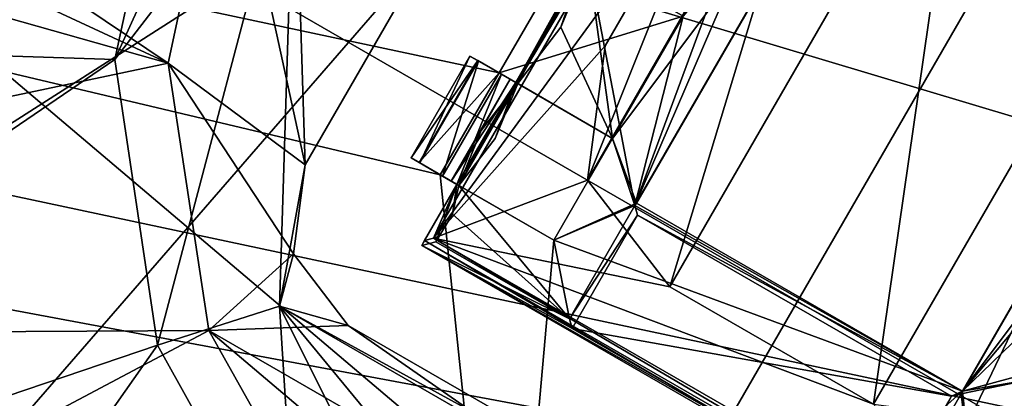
# Model space of a CAD drawing. Header units: millimetres. Extents: x -78 to 78, y -78 to 78.
# Tile 419 of 449: x 29.17 to 33.35, y 55.83 to 57.44. Entities that reach past the tile are written whole.
import ezdxf

# ---------------------------------------------------------------- set-up
doc = ezdxf.new("R2010")
doc.units = ezdxf.units.MM
doc.header["$LTSCALE"] = 41.718519
for name, color, linetype in [('10', 7, 'CONTINUOUS'), ('1096', 7, 'CONTINUOUS'), ('1169', 7, 'CONTINUOUS'), ('1210', 7, 'CONTINUOUS'), ('1213', 7, 'CONTINUOUS'), ('1280', 7, 'CONTINUOUS'), ('1284', 7, 'CONTINUOUS'), ('1297', 7, 'CONTINUOUS'), ('1317', 7, 'CONTINUOUS'), ('1745', 7, 'CONTINUOUS'), ('1769', 7, 'CONTINUOUS'), ('2676', 7, 'CONTINUOUS'), ('2677', 7, 'CONTINUOUS'), ('2689', 7, 'CONTINUOUS'), ('2690', 7, 'CONTINUOUS'), ('2692', 7, 'CONTINUOUS'), ('2695', 7, 'CONTINUOUS'), ('2698', 7, 'CONTINUOUS'), ('2699', 7, 'CONTINUOUS'), ('2701', 7, 'CONTINUOUS'), ('2702', 7, 'CONTINUOUS'), ('2704', 7, 'CONTINUOUS'), ('2707', 7, 'CONTINUOUS'), ('2708', 7, 'CONTINUOUS'), ('2710', 7, 'CONTINUOUS'), ('2715', 7, 'CONTINUOUS'), ('2716', 7, 'CONTINUOUS'), ('2717', 7, 'CONTINUOUS'), ('2720', 7, 'CONTINUOUS'), ('2723', 7, 'CONTINUOUS'), ('2724', 7, 'CONTINUOUS'), ('2726', 7, 'CONTINUOUS'), ('2728', 7, 'CONTINUOUS'), ('2736', 7, 'CONTINUOUS'), ('2737', 7, 'CONTINUOUS'), ('2738', 7, 'CONTINUOUS'), ('2746', 7, 'CONTINUOUS'), ('2759', 7, 'CONTINUOUS'), ('2760', 7, 'CONTINUOUS'), ('2771', 7, 'CONTINUOUS'), ('2781', 7, 'CONTINUOUS'), ('2785', 7, 'CONTINUOUS'), ('6', 7, 'CONTINUOUS')]:
    doc.layers.add(name, color=color, linetype=linetype)

msp = doc.modelspace()

# ---------------------------------------------------------------- linework, layer by layer
at = {"layer": '10', "linetype": 'CONTINUOUS'}
for points in [[(42.9717, 62.988, -2), (58.04, 49.4512, -2), (26.0369, 60.2711, -2), (42.9717, 62.988, -2)], [(25.319, 59.4449, -2), (26.0369, 60.2711, -2), (47.73, 52.73, -2), (25.319, 59.4449, -2)], [(26.0369, 60.2711, -2), (58.04, 49.4512, -2), (47.73, 52.73, -2), (26.0369, 60.2711, -2)], [(18.054, 59.0518, -2), (25.319, 59.4449, -2), (47.73, 52.73, -2), (18.054, 59.0518, -2)], [(24.5881, 57.0541, -2), (18.054, 59.0518, -2), (47.73, 52.73, -2), (24.5881, 57.0541, -2)], [(24.2957, 56.0978, -2), (24.5881, 57.0541, -2), (47.73, 52.73, -2), (24.2957, 56.0978, -2)], [(24.7212, 55.9677, -2), (24.2957, 56.0978, -2), (47.73, 52.73, -2), (24.7212, 55.9677, -2)], [(23.8526, 53.1265, -2), (24.7212, 55.9677, -2), (47.73, 52.73, -2), (23.8526, 53.1265, -2)]]:
    msp.add_3dface(points, dxfattribs=at)
at = {"layer": '1096', "color": 7, "linetype": 'CONTINUOUS'}
for points in [[(29.8322, 58.4698, 23.3613), (26.0233, 60.0475, 26.0387), (25.4525, 57.4048, 26.0387), (29.8322, 58.4698, 23.3613)], [(29.8322, 58.4698, 23.3613), (25.4525, 57.4048, 26.0387), (29.573, 57.2699, 23.3613), (29.8322, 58.4698, 23.3613)], [(25.4525, 57.4048, 26.0387), (25.8492, 54.7303, 26.0387), (29.573, 57.2699, 23.3613), (25.4525, 57.4048, 26.0387)], [(25.8492, 54.7303, 26.0387), (29.7531, 56.0555, 23.3613), (29.573, 57.2699, 23.3613), (25.8492, 54.7303, 26.0387)], [(25.8492, 54.7303, 26.0387), (27.1626, 52.367, 26.0387), (29.7531, 56.0555, 23.3613), (25.8492, 54.7303, 26.0387)], [(27.1626, 52.367, 26.0387), (30.3495, 54.9824, 23.3613), (29.7531, 56.0555, 23.3613), (27.1626, 52.367, 26.0387)]]:
    msp.add_3dface(points, dxfattribs=at)
at = {"layer": '1169', "color": 7, "linetype": 'CONTINUOUS'}
for points in [[(30.073, 58.3701, 23.2412), (29.8322, 58.4698, 23.3613), (29.573, 57.2699, 23.3613), (30.073, 58.3701, 23.2412)], [(30.3354, 58.2614, 23.2), (30.073, 58.3701, 23.2412), (29.573, 57.2699, 23.3613), (30.3354, 58.2614, 23.2)], [(29.7531, 56.0555, 23.3613), (30.3354, 58.2614, 23.2), (29.573, 57.2699, 23.3613), (29.7531, 56.0555, 23.3613)], [(30.2727, 56.2206, 23.2), (30.3354, 58.2614, 23.2), (29.7531, 56.0555, 23.3613), (30.2727, 56.2206, 23.2)], [(30.3495, 54.9824, 23.3613), (30.2727, 56.2206, 23.2), (29.7531, 56.0555, 23.3613), (30.3495, 54.9824, 23.3613)], [(31.5579, 54.6599, 23.2), (30.2727, 56.2206, 23.2), (31.2856, 54.1882, 23.3613), (31.5579, 54.6599, 23.2)], [(31.2856, 54.1882, 23.3613), (30.2727, 56.2206, 23.2), (30.3495, 54.9824, 23.3613), (31.2856, 54.1882, 23.3613)]]:
    msp.add_3dface(points, dxfattribs=at)
at = {"layer": '1210', "color": 7, "linetype": 'CONTINUOUS'}
for points in [[(30.3813, 56.822, 23.2), (31.9813, 59.5933, 23.2), (30.3354, 58.2614, 23.2), (30.3813, 56.822, 23.2)], [(30.2727, 56.2206, 23.2), (30.3813, 56.822, 23.2), (30.3354, 58.2614, 23.2), (30.2727, 56.2206, 23.2)], [(30.3314, 56.4426, 23.2), (30.3813, 56.822, 23.2), (30.2727, 56.2206, 23.2), (30.3314, 56.4426, 23.2)], [(30.5644, 56.139, 23.2), (30.3314, 56.4426, 23.2), (30.2727, 56.2206, 23.2), (30.5644, 56.139, 23.2)], [(33.3356, 54.539, 23.2), (30.5644, 56.139, 23.2), (30.2727, 56.2206, 23.2), (33.3356, 54.539, 23.2)], [(33.5521, 54.3273, 23.2), (33.3356, 54.539, 23.2), (30.2727, 56.2206, 23.2), (33.5521, 54.3273, 23.2)], [(31.5579, 54.6599, 23.2), (33.5521, 54.3273, 23.2), (30.2727, 56.2206, 23.2), (31.5579, 54.6599, 23.2)]]:
    msp.add_3dface(points, dxfattribs=at)
at = {"layer": '1213', "color": 7, "linetype": 'CONTINUOUS'}
for points in [[(24.6969, 59.6235, 23.6629), (25.041, 60.4544, 23.6504), (29.7997, 57.2533, 22.2), (24.6969, 59.6235, 23.6629)], [(29.7997, 57.2533, 22.2), (25.041, 60.4544, 23.6504), (30.0418, 58.383, 22.2), (29.7997, 57.2533, 22.2)], [(24.3536, 58.7949, 23.7), (24.6969, 59.6235, 23.6629), (29.7997, 57.2533, 22.2), (24.3536, 58.7949, 23.7)], [(24.266, 56.0856, 23.7), (24.3536, 58.7949, 23.7), (29.7997, 57.2533, 22.2), (24.266, 56.0856, 23.7)], [(29.9723, 56.1174, 22.2), (24.266, 56.0856, 23.7), (29.7997, 57.2533, 22.2), (29.9723, 56.1174, 22.2)], [(25.0055, 53.4803, 23.7), (24.266, 56.0856, 23.7), (29.9723, 56.1174, 22.2), (25.0055, 53.4803, 23.7)], [(30.5306, 55.12, 22.2), (25.0055, 53.4803, 23.7), (29.9723, 56.1174, 22.2), (30.5306, 55.12, 22.2)]]:
    msp.add_3dface(points, dxfattribs=at)
at = {"layer": '1280', "color": 7, "linetype": 'CONTINUOUS'}
for points in [[(33.3356, 54.539, 22.2), (30.5644, 56.139, 22.2), (33.3356, 54.539, 23.2), (33.3356, 54.539, 22.2)], [(33.3356, 54.539, 23.2), (30.5644, 56.139, 22.2), (30.5644, 56.139, 23.2), (33.3356, 54.539, 23.2)]]:
    msp.add_3dface(points, dxfattribs=at)
at = {"layer": '1284', "color": 7, "linetype": 'CONTINUOUS'}
for points in [[(30.3813, 56.822, 22.2), (30.0418, 58.383, 22.2), (31.9813, 59.5933, 22.2), (30.3813, 56.822, 22.2)], [(29.7997, 57.2533, 22.2), (30.0418, 58.383, 22.2), (30.3813, 56.822, 22.2), (29.7997, 57.2533, 22.2)], [(29.9723, 56.1174, 22.2), (29.7997, 57.2533, 22.2), (30.3314, 56.4426, 22.2), (29.9723, 56.1174, 22.2)], [(30.3314, 56.4426, 22.2), (29.7997, 57.2533, 22.2), (30.3813, 56.822, 22.2), (30.3314, 56.4426, 22.2)], [(30.5644, 56.139, 22.2), (29.9723, 56.1174, 22.2), (30.3314, 56.4426, 22.2), (30.5644, 56.139, 22.2)], [(33.6129, 54.0155, 22.2), (29.9723, 56.1174, 22.2), (30.5644, 56.139, 22.2), (33.6129, 54.0155, 22.2)], [(33.3356, 54.539, 22.2), (33.6129, 54.0155, 22.2), (30.5644, 56.139, 22.2), (33.3356, 54.539, 22.2)], [(33.6129, 54.0155, 22.2), (32.47, 54.0002, 22.2), (29.9723, 56.1174, 22.2), (33.6129, 54.0155, 22.2)], [(32.47, 54.0002, 22.2), (30.5306, 55.12, 22.2), (29.9723, 56.1174, 22.2), (32.47, 54.0002, 22.2)]]:
    msp.add_3dface(points, dxfattribs=at)
at = {"layer": '1297', "color": 7, "linetype": 'CONTINUOUS'}
for points in [[(30.3314, 56.4426, 22.2), (30.3813, 56.822, 22.2), (30.3314, 56.4426, 23.2), (30.3314, 56.4426, 22.2)], [(30.3314, 56.4426, 23.2), (30.3813, 56.822, 22.2), (30.3813, 56.822, 23.2), (30.3314, 56.4426, 23.2)], [(30.5644, 56.139, 22.2), (30.3314, 56.4426, 22.2), (30.5644, 56.139, 23.2), (30.5644, 56.139, 22.2)], [(30.5644, 56.139, 23.2), (30.3314, 56.4426, 22.2), (30.3314, 56.4426, 23.2), (30.5644, 56.139, 23.2)]]:
    msp.add_3dface(points, dxfattribs=at)
at = {"layer": '1317', "color": 7, "linetype": 'CONTINUOUS'}
for points in [[(30.3813, 56.822, 22.2), (31.9813, 59.5933, 22.2), (30.3813, 56.822, 23.2), (30.3813, 56.822, 22.2)], [(30.3813, 56.822, 23.2), (31.9813, 59.5933, 22.2), (31.9813, 59.5933, 23.2), (30.3813, 56.822, 23.2)]]:
    msp.add_3dface(points, dxfattribs=at)
at = {"layer": '1745', "linetype": 'CONTINUOUS'}
for points in [[(38.1672, 66.1075, 28.7), (15.8595, 74.6681, 28.7), (24.936, 50.8549, 28.7), (38.1672, 66.1075, 28.7)], [(25.8862, 44.8362, 28.7), (38.1672, 66.1075, 28.7), (24.936, 50.8549, 28.7), (25.8862, 44.8362, 28.7)], [(27.8378, 44.5353, 28.7), (38.1672, 66.1075, 28.7), (25.8862, 44.8362, 28.7), (27.8378, 44.5353, 28.7)], [(29.4813, 45.6296, 28.7), (38.1672, 66.1075, 28.7), (27.8378, 44.5353, 28.7), (29.4813, 45.6296, 28.7)], [(31.5738, 47.0227, 28.7), (38.1672, 66.1075, 28.7), (29.4813, 45.6296, 28.7), (31.5738, 47.0227, 28.7)], [(34.058, 46.6396, 28.7), (38.1672, 66.1075, 28.7), (31.5738, 47.0227, 28.7), (34.058, 46.6396, 28.7)]]:
    msp.add_3dface(points, dxfattribs=at)
at = {"layer": '1769', "linetype": 'CONTINUOUS'}
for points in [[(25.5201, 60.256, 26.2), (28.5654, 67.6081, 26.2), (39.4232, 52.229, 26.2), (25.5201, 60.256, 26.2)], [(28.5654, 67.6081, 26.2), (44.2676, 58.5425, 26.2), (39.4232, 52.229, 26.2), (28.5654, 67.6081, 26.2)], [(25.5201, 60.256, 26.2), (37.2762, 50.2838, 26.2), (24.9089, 57.424, 26.2), (25.5201, 60.256, 26.2)], [(25.5201, 60.256, 26.2), (39.4232, 52.229, 26.2), (37.2762, 50.2838, 26.2), (25.5201, 60.256, 26.2)], [(37.2762, 50.2838, 26.2), (34.5772, 49.2171, 26.2), (24.9089, 57.424, 26.2), (37.2762, 50.2838, 26.2)], [(34.5772, 49.2171, 26.2), (25.3347, 54.5532, 26.2), (24.9089, 57.424, 26.2), (34.5772, 49.2171, 26.2)]]:
    msp.add_3dface(points, dxfattribs=at)
at = {"layer": '2676', "linetype": 'CONTINUOUS'}
for points in [[(32.2393, 58.7841, 23.47), (31.026, 56.7384, 22.6698), (30.9266, 56.5105, 23.47), (32.2393, 58.7841, 23.47)], [(31.276, 57.1715, 22.6698), (31.026, 56.7384, 22.6698), (32.2393, 58.7841, 23.47), (31.276, 57.1715, 22.6698)], [(31.576, 57.6911, 22.6698), (31.276, 57.1715, 22.6698), (32.2393, 58.7841, 23.47), (31.576, 57.6911, 22.6698)], [(30.9266, 56.5105, 23.47), (31.026, 56.7384, 22.6698), (30.8885, 56.5003, 22.67), (30.9266, 56.5105, 23.47)]]:
    msp.add_3dface(points, dxfattribs=at)
at = {"layer": '2677', "linetype": 'CONTINUOUS'}
for points in [[(32.2393, 58.7841, 23.47), (30.9266, 56.5105, 23.47), (32.155, 58.1939, 23.47), (32.2393, 58.7841, 23.47)], [(32.155, 58.1939, 23.47), (30.9266, 56.5105, 23.47), (31.655, 57.3279, 23.47), (32.155, 58.1939, 23.47)], [(31.655, 57.3279, 23.47), (30.9266, 56.5105, 23.47), (31.5806, 56.757, 23.47), (31.655, 57.3279, 23.47)], [(31.5806, 56.757, 23.47), (30.9266, 56.5105, 23.47), (31.9295, 56.3034, 23.47), (31.5806, 56.757, 23.47)], [(30.9266, 56.5105, 23.47), (33.4763, 55.0384, 23.47), (32.7955, 55.8034, 23.47), (30.9266, 56.5105, 23.47)], [(31.9295, 56.3034, 23.47), (30.9266, 56.5105, 23.47), (32.7955, 55.8034, 23.47), (31.9295, 56.3034, 23.47)]]:
    msp.add_3dface(points, dxfattribs=at)
at = {"layer": '2689', "linetype": 'CONTINUOUS'}
for points in [[(32.155, 58.1939, 23.47), (31.5806, 56.757, 23.47), (32.6085, 58.5429, 23.47), (32.155, 58.1939, 23.47)], [(31.5806, 56.757, 23.47), (31.9295, 56.3034, 23.47), (32.6085, 58.5429, 23.47), (31.5806, 56.757, 23.47)], [(31.9295, 56.3034, 23.47), (33.1795, 58.4685, 23.47), (32.6085, 58.5429, 23.47), (31.9295, 56.3034, 23.47)], [(31.9295, 56.3034, 23.47), (32.7955, 55.8034, 23.47), (33.1795, 58.4685, 23.47), (31.9295, 56.3034, 23.47)], [(32.7955, 55.8034, 23.47), (34.0455, 57.9685, 23.47), (33.1795, 58.4685, 23.47), (32.7955, 55.8034, 23.47)], [(32.155, 58.1939, 23.47), (31.655, 57.3279, 23.47), (31.5806, 56.757, 23.47), (32.155, 58.1939, 23.47)], [(32.7955, 55.8034, 23.47), (33.3665, 55.729, 23.47), (34.0455, 57.9685, 23.47), (32.7955, 55.8034, 23.47)]]:
    msp.add_3dface(points, dxfattribs=at)
at = {"layer": '2690', "linetype": 'CONTINUOUS'}
for points in [[(30.9266, 56.5105, 23.47), (30.8885, 56.5003, 22.67), (33.4866, 55.0002, 22.6691), (30.9266, 56.5105, 23.47)], [(30.9266, 56.5105, 23.47), (33.4866, 55.0002, 22.6691), (33.4763, 55.0384, 23.47), (30.9266, 56.5105, 23.47)]]:
    msp.add_3dface(points, dxfattribs=at)
at = {"layer": '2692', "linetype": 'CONTINUOUS'}
for points in [[(31.276, 57.1715, 22.4493), (31.576, 57.6911, 22.6698), (31.5674, 57.696, 22.4513), (31.276, 57.1715, 22.4493)], [(31.576, 57.6911, 22.6698), (31.276, 57.1715, 22.4493), (31.276, 57.1715, 22.6698), (31.576, 57.6911, 22.6698)]]:
    msp.add_3dface(points, dxfattribs=at)
at = {"layer": '2695', "linetype": 'CONTINUOUS'}
for points in [[(33.1678, 55.8483, 21.845), (34.2178, 57.6669, 21.845), (33.4627, 55.909, 21.845), (33.1678, 55.8483, 21.845)], [(33.1678, 55.8483, 21.845), (33.4627, 55.909, 21.845), (33.2127, 55.4759, 21.845), (33.1678, 55.8483, 21.845)], [(33.1678, 55.8483, 21.845), (33.2127, 55.4759, 21.845), (32.8897, 55.3665, 21.845), (33.1678, 55.8483, 21.845)]]:
    msp.add_3dface(points, dxfattribs=at)
at = {"layer": '2698', "linetype": 'CONTINUOUS'}
for points in [[(30.8885, 56.5003, 22.67), (31.026, 56.7384, 22.6698), (30.876, 56.4786, 22.47), (30.8885, 56.5003, 22.67)], [(31.026, 56.7384, 22.6698), (31.026, 56.7384, 22.4493), (30.876, 56.4786, 22.47), (31.026, 56.7384, 22.6698)]]:
    msp.add_3dface(points, dxfattribs=at)
at = {"layer": '2699', "linetype": 'CONTINUOUS'}
for points in [[(31.2148, 57.2068, 22.652), (30.9648, 56.7738, 22.652), (31.026, 56.7384, 22.6698), (31.2148, 57.2068, 22.652)], [(31.276, 57.1715, 22.6698), (31.2148, 57.2068, 22.652), (31.026, 56.7384, 22.6698), (31.276, 57.1715, 22.6698)]]:
    msp.add_3dface(points, dxfattribs=at)
at = {"layer": '2701', "linetype": 'CONTINUOUS'}
for points in [[(32.8322, 58.4669, 21.845), (31.7822, 56.6483, 21.845), (32.5373, 58.4062, 21.845), (32.8322, 58.4669, 21.845)], [(31.7822, 56.6483, 21.845), (32.2373, 57.8866, 21.845), (32.5373, 58.4062, 21.845), (31.7822, 56.6483, 21.845)], [(32.2373, 57.8866, 21.845), (31.7822, 56.6483, 21.845), (31.9873, 57.4536, 21.845), (32.2373, 57.8866, 21.845)], [(31.5838, 57.6865, 21.8612), (31.6873, 56.934, 21.845), (31.4676, 57.4073, 21.845), (31.5838, 57.6865, 21.8612)], [(31.7822, 56.6483, 21.845), (31.6873, 56.934, 21.845), (31.5838, 57.6865, 21.8612), (31.7822, 56.6483, 21.845)], [(31.9873, 57.4536, 21.845), (31.7822, 56.6483, 21.845), (31.5838, 57.6865, 21.8612), (31.9873, 57.4536, 21.845)], [(31.4676, 57.4073, 21.845), (31.6873, 56.934, 21.845), (31.284, 57.1668, 21.845), (31.4676, 57.4073, 21.845)], [(31.6873, 56.934, 21.845), (31.7822, 56.6483, 21.845), (31.4373, 56.5009, 21.845), (31.6873, 56.934, 21.845)], [(31.0063, 56.6125, 21.845), (31.0338, 56.7339, 21.845), (31.504, 56.1665, 21.845), (31.0063, 56.6125, 21.845)], [(31.0338, 56.7339, 21.845), (31.4373, 56.5009, 21.845), (31.504, 56.1665, 21.845), (31.0338, 56.7339, 21.845)], [(31.4373, 56.5009, 21.845), (31.7822, 56.6483, 21.845), (31.504, 56.1665, 21.845), (31.4373, 56.5009, 21.845)], [(30.9357, 56.4946, 21.845), (31.0063, 56.6125, 21.845), (31.504, 56.1665, 21.845), (30.9357, 56.4946, 21.845)]]:
    msp.add_3dface(points, dxfattribs=at)
at = {"layer": '2702', "linetype": 'CONTINUOUS'}
for points in [[(31.284, 57.1668, 21.845), (31.276, 57.1715, 22.4493), (31.5674, 57.696, 22.4513), (31.284, 57.1668, 21.845)], [(31.4676, 57.4073, 21.845), (31.284, 57.1668, 21.845), (31.5674, 57.696, 22.4513), (31.4676, 57.4073, 21.845)], [(31.5838, 57.6865, 21.8612), (31.4676, 57.4073, 21.845), (31.5674, 57.696, 22.4513), (31.5838, 57.6865, 21.8612)], [(31.276, 57.1715, 22.4493), (31.0338, 56.7339, 21.845), (31.026, 56.7384, 22.4493), (31.276, 57.1715, 22.4493)], [(31.0338, 56.7339, 21.845), (31.276, 57.1715, 22.4493), (31.1884, 56.933, 21.8495), (31.0338, 56.7339, 21.845)], [(31.276, 57.1715, 22.4493), (31.284, 57.1668, 21.845), (31.1884, 56.933, 21.8495), (31.276, 57.1715, 22.4493)], [(31.026, 56.7384, 22.4493), (30.9357, 56.4946, 21.845), (30.876, 56.4786, 22.47), (31.026, 56.7384, 22.4493)], [(31.0063, 56.6125, 21.845), (30.9357, 56.4946, 21.845), (31.026, 56.7384, 22.4493), (31.0063, 56.6125, 21.845)], [(31.0338, 56.7339, 21.845), (31.0063, 56.6125, 21.845), (31.026, 56.7384, 22.4493), (31.0338, 56.7339, 21.845)]]:
    msp.add_3dface(points, dxfattribs=at)
at = {"layer": '2704', "linetype": 'CONTINUOUS'}
for points in [[(41.1445, 56.6312, 21.67), (21.6494, 66.5675, 21.67), (35.045, 57.5358, 21.67), (41.1445, 56.6312, 21.67)], [(31.2051, 57.2124, 21.67), (31.5051, 57.732, 21.67), (10.8402, 61.5523, 21.67), (31.2051, 57.2124, 21.67)], [(30.9551, 56.7794, 21.67), (31.2051, 57.2124, 21.67), (10.8402, 61.5523, 21.67), (30.9551, 56.7794, 21.67)], [(31.2276, 54.1388, 21.67), (30.9551, 56.7794, 21.67), (10.8402, 61.5523, 21.67), (31.2276, 54.1388, 21.67)], [(31.7883, 56.6588, 21.67), (32.8261, 58.4563, 21.67), (31.6873, 56.934, 21.67), (31.7883, 56.6588, 21.67)], [(31.6873, 56.934, 21.67), (32.8261, 58.4563, 21.67), (31.9873, 57.4536, 21.67), (31.6873, 56.934, 21.67)], [(31.5051, 57.732, 21.67), (31.2051, 57.2124, 21.67), (31.9873, 57.4536, 21.67), (31.5051, 57.732, 21.67)], [(34.2117, 57.6563, 21.67), (33.174, 55.8588, 21.67), (34.3127, 57.3812, 21.67), (34.2117, 57.6563, 21.67)], [(31.2051, 57.2124, 21.67), (31.6873, 56.934, 21.67), (31.9873, 57.4536, 21.67), (31.2051, 57.2124, 21.67)], [(33.174, 55.8588, 21.67), (34.0127, 56.8616, 21.67), (34.3127, 57.3812, 21.67), (33.174, 55.8588, 21.67)], [(31.4373, 56.5009, 21.67), (31.7883, 56.6588, 21.67), (31.6873, 56.934, 21.67), (31.4373, 56.5009, 21.67)], [(33.174, 55.8588, 21.67), (33.7627, 56.4286, 21.67), (34.0127, 56.8616, 21.67), (33.174, 55.8588, 21.67)], [(31.4373, 56.5009, 21.67), (30.9551, 56.7794, 21.67), (31.2276, 54.1388, 21.67), (31.4373, 56.5009, 21.67)], [(33.174, 55.8588, 21.67), (31.7883, 56.6588, 21.67), (31.4373, 56.5009, 21.67), (33.174, 55.8588, 21.67)], [(46.5051, 48.7421, 21.67), (41.1445, 56.6312, 21.67), (31.2276, 54.1388, 21.67), (46.5051, 48.7421, 21.67)], [(41.1445, 56.6312, 21.67), (33.695, 55.1975, 21.67), (31.2276, 54.1388, 21.67), (41.1445, 56.6312, 21.67)], [(33.174, 55.8588, 21.67), (31.4373, 56.5009, 21.67), (31.2276, 54.1388, 21.67), (33.174, 55.8588, 21.67)], [(33.7627, 56.4286, 21.67), (33.174, 55.8588, 21.67), (34.245, 56.1501, 21.67), (33.7627, 56.4286, 21.67)], [(33.174, 55.8588, 21.67), (33.4627, 55.909, 21.67), (34.245, 56.1501, 21.67), (33.174, 55.8588, 21.67)], [(33.4627, 55.909, 21.67), (33.174, 55.8588, 21.67), (33.2127, 55.4759, 21.67), (33.4627, 55.909, 21.67)], [(33.2127, 55.4759, 21.67), (33.174, 55.8588, 21.67), (31.2276, 54.1388, 21.67), (33.2127, 55.4759, 21.67)]]:
    msp.add_3dface(points, dxfattribs=at)
at = {"layer": '2707', "linetype": 'CONTINUOUS'}
for points in [[(31.0811, 57.284, 22.421), (30.8311, 56.8509, 22.421), (30.8677, 56.8298, 22.5598), (31.0811, 57.284, 22.421)], [(31.1177, 57.2629, 22.5598), (31.0811, 57.284, 22.421), (30.8677, 56.8298, 22.5598), (31.1177, 57.2629, 22.5598)], [(30.9648, 56.7738, 22.652), (31.1177, 57.2629, 22.5598), (30.8677, 56.8298, 22.5598), (30.9648, 56.7738, 22.652)], [(31.2148, 57.2068, 22.652), (31.1177, 57.2629, 22.5598), (30.9648, 56.7738, 22.652), (31.2148, 57.2068, 22.652)]]:
    msp.add_3dface(points, dxfattribs=at)
at = {"layer": '2708', "linetype": 'CONTINUOUS'}
for points in [[(31.2517, 57.1855, 22.1557), (31.284, 57.1668, 21.845), (31.0811, 57.284, 21.896), (31.2517, 57.1855, 22.1557)], [(31.0811, 57.284, 21.896), (31.284, 57.1668, 21.845), (31.1148, 57.2645, 21.7623), (31.0811, 57.284, 21.896)], [(31.276, 57.1715, 22.4493), (31.2517, 57.1855, 22.1557), (31.0811, 57.284, 22.421), (31.276, 57.1715, 22.4493)], [(31.0811, 57.284, 22.421), (31.2517, 57.1855, 22.1557), (31.0811, 57.284, 21.896), (31.0811, 57.284, 22.421)], [(31.1177, 57.2629, 22.5598), (31.276, 57.1715, 22.4493), (31.0811, 57.284, 22.421), (31.1177, 57.2629, 22.5598)], [(31.6873, 56.934, 21.67), (31.2051, 57.2124, 21.67), (31.1148, 57.2645, 21.7623), (31.6873, 56.934, 21.67)], [(31.6873, 56.934, 21.845), (31.6873, 56.934, 21.67), (31.1148, 57.2645, 21.7623), (31.6873, 56.934, 21.845)], [(31.284, 57.1668, 21.845), (31.6873, 56.934, 21.845), (31.1148, 57.2645, 21.7623), (31.284, 57.1668, 21.845)], [(31.2148, 57.2068, 22.652), (31.276, 57.1715, 22.4493), (31.1177, 57.2629, 22.5598), (31.2148, 57.2068, 22.652)], [(31.276, 57.1715, 22.6698), (31.276, 57.1715, 22.4493), (31.2148, 57.2068, 22.652), (31.276, 57.1715, 22.6698)]]:
    msp.add_3dface(points, dxfattribs=at)
at = {"layer": '2710', "linetype": 'CONTINUOUS'}
for points in [[(31.4373, 56.5009, 21.67), (31.6873, 56.934, 21.67), (31.4373, 56.5009, 21.845), (31.4373, 56.5009, 21.67)], [(31.6873, 56.934, 21.67), (31.6873, 56.934, 21.845), (31.4373, 56.5009, 21.845), (31.6873, 56.934, 21.67)]]:
    msp.add_3dface(points, dxfattribs=at)
at = {"layer": '2715', "linetype": 'CONTINUOUS'}
for points in [[(31.0338, 56.7339, 21.845), (30.8311, 56.8509, 21.896), (30.8648, 56.8315, 21.7623), (31.0338, 56.7339, 21.845)], [(30.8311, 56.8509, 21.896), (31.0338, 56.7339, 21.845), (31.0017, 56.7525, 22.1542), (30.8311, 56.8509, 21.896)], [(30.8311, 56.8509, 22.421), (30.8311, 56.8509, 21.896), (31.0017, 56.7525, 22.1542), (30.8311, 56.8509, 22.421)], [(30.8677, 56.8298, 22.5598), (30.8311, 56.8509, 22.421), (31.026, 56.7384, 22.4493), (30.8677, 56.8298, 22.5598)], [(31.026, 56.7384, 22.4493), (30.8311, 56.8509, 22.421), (31.0017, 56.7525, 22.1542), (31.026, 56.7384, 22.4493)], [(30.9551, 56.7794, 21.67), (31.4373, 56.5009, 21.845), (30.8648, 56.8315, 21.7623), (30.9551, 56.7794, 21.67)], [(31.4373, 56.5009, 21.845), (31.0338, 56.7339, 21.845), (30.8648, 56.8315, 21.7623), (31.4373, 56.5009, 21.845)], [(30.9648, 56.7738, 22.652), (30.8677, 56.8298, 22.5598), (31.026, 56.7384, 22.6698), (30.9648, 56.7738, 22.652)], [(31.026, 56.7384, 22.6698), (30.8677, 56.8298, 22.5598), (31.026, 56.7384, 22.4493), (31.026, 56.7384, 22.6698)], [(30.9551, 56.7794, 21.67), (31.4373, 56.5009, 21.67), (31.4373, 56.5009, 21.845), (30.9551, 56.7794, 21.67)]]:
    msp.add_3dface(points, dxfattribs=at)
at = {"layer": '2716', "linetype": 'CONTINUOUS'}
for points in [[(31.0811, 57.284, 22.421), (31.0811, 57.284, 21.896), (30.8311, 56.8509, 22.421), (31.0811, 57.284, 22.421)], [(31.0811, 57.284, 21.896), (30.8311, 56.8509, 21.896), (30.8311, 56.8509, 22.421), (31.0811, 57.284, 21.896)]]:
    msp.add_3dface(points, dxfattribs=at)
at = {"layer": '2717', "linetype": 'CONTINUOUS'}
for points in [[(31.2517, 57.1855, 22.1557), (31.276, 57.1715, 22.4493), (31.0017, 56.7525, 22.1542), (31.2517, 57.1855, 22.1557)], [(31.1293, 56.9674, 21.9003), (31.2517, 57.1855, 22.1557), (31.0017, 56.7525, 22.1542), (31.1293, 56.9674, 21.9003)], [(31.284, 57.1668, 21.845), (31.2517, 57.1855, 22.1557), (31.1293, 56.9674, 21.9003), (31.284, 57.1668, 21.845)], [(31.276, 57.1715, 22.4493), (31.026, 56.7384, 22.4493), (31.0017, 56.7525, 22.1542), (31.276, 57.1715, 22.4493)], [(31.0338, 56.7339, 21.845), (31.1293, 56.9674, 21.9003), (31.0017, 56.7525, 22.1542), (31.0338, 56.7339, 21.845)]]:
    msp.add_3dface(points, dxfattribs=at)
at = {"layer": '2720', "linetype": 'CONTINUOUS'}
for points in [[(21.6343, 66.5724, 20.074), (41.111, 56.6556, 20.074), (10.8681, 61.5473, 20.074), (21.6343, 66.5724, 20.074)], [(10.8681, 61.5473, 20.074), (41.111, 56.6556, 20.074), (31.2617, 54.1192, 20.074), (10.8681, 61.5473, 20.074)], [(41.111, 56.6556, 20.074), (56.5926, 41.1966, 20.074), (31.2617, 54.1192, 20.074), (41.111, 56.6556, 20.074)]]:
    msp.add_3dface(points, dxfattribs=at)
at = {"layer": '2723', "linetype": 'CONTINUOUS'}
for points in [[(31.0811, 57.284, 21.896), (31.1148, 57.2645, 21.7623), (30.8311, 56.8509, 21.896), (31.0811, 57.284, 21.896)], [(30.8311, 56.8509, 21.896), (31.1148, 57.2645, 21.7623), (30.8648, 56.8315, 21.7623), (30.8311, 56.8509, 21.896)], [(31.1148, 57.2645, 21.7623), (31.2051, 57.2124, 21.67), (30.8648, 56.8315, 21.7623), (31.1148, 57.2645, 21.7623)], [(31.2051, 57.2124, 21.67), (30.9551, 56.7794, 21.67), (30.8648, 56.8315, 21.7623), (31.2051, 57.2124, 21.67)]]:
    msp.add_3dface(points, dxfattribs=at)
at = {"layer": '2724', "linetype": 'CONTINUOUS'}
for points in [[(30.8885, 56.5003, 22.67), (30.876, 56.4786, 22.47), (33.4741, 54.9786, 22.47), (30.8885, 56.5003, 22.67)], [(33.4866, 55.0002, 22.6691), (30.8885, 56.5003, 22.67), (33.4741, 54.9786, 22.47), (33.4866, 55.0002, 22.6691)]]:
    msp.add_3dface(points, dxfattribs=at)
at = {"layer": '2726', "linetype": 'CONTINUOUS'}
for points in [[(31.284, 57.1668, 21.845), (31.0338, 56.7339, 21.845), (31.1884, 56.933, 21.8495), (31.284, 57.1668, 21.845)], [(31.0338, 56.7339, 21.845), (31.284, 57.1668, 21.845), (31.1293, 56.9674, 21.9003), (31.0338, 56.7339, 21.845)]]:
    msp.add_3dface(points, dxfattribs=at)
at = {"layer": '2728', "linetype": 'CONTINUOUS'}
for points in [[(21.6343, 66.5724, 20.074), (21.6494, 66.5675, 21.67), (41.111, 56.6556, 20.074), (21.6343, 66.5724, 20.074)], [(21.6494, 66.5675, 21.67), (41.1445, 56.6312, 21.67), (41.111, 56.6556, 20.074), (21.6494, 66.5675, 21.67)]]:
    msp.add_3dface(points, dxfattribs=at)
at = {"layer": '2736', "linetype": 'CONTINUOUS'}
for points in [[(30.9357, 56.4946, 21.845), (31.504, 56.1665, 21.845), (30.876, 56.4786, 22.47), (30.9357, 56.4946, 21.845)], [(30.876, 56.4786, 22.47), (31.504, 56.1665, 21.845), (31.5149, 56.1259, 22.27), (30.876, 56.4786, 22.47)], [(33.4741, 54.9786, 22.47), (30.876, 56.4786, 22.47), (32.8491, 55.3556, 22.27), (33.4741, 54.9786, 22.47)], [(32.8491, 55.3556, 22.27), (30.876, 56.4786, 22.47), (31.5149, 56.1259, 22.27), (32.8491, 55.3556, 22.27)]]:
    msp.add_3dface(points, dxfattribs=at)
at = {"layer": '2737', "linetype": 'CONTINUOUS'}
for points in [[(31.2276, 54.1388, 21.67), (10.8402, 61.5523, 21.67), (10.8681, 61.5473, 20.074), (31.2276, 54.1388, 21.67)], [(31.2276, 54.1388, 21.67), (10.8681, 61.5473, 20.074), (31.2617, 54.1192, 20.074), (31.2276, 54.1388, 21.67)]]:
    msp.add_3dface(points, dxfattribs=at)
at = {"layer": '2738', "linetype": 'CONTINUOUS'}
for points in [[(33.4627, 55.909, 21.67), (33.2127, 55.4759, 21.67), (33.4627, 55.909, 21.845), (33.4627, 55.909, 21.67)], [(33.4627, 55.909, 21.845), (33.2127, 55.4759, 21.67), (33.2127, 55.4759, 21.845), (33.4627, 55.909, 21.845)]]:
    msp.add_3dface(points, dxfattribs=at)
at = {"layer": '2746', "linetype": 'CONTINUOUS'}
for points in [[(31.7931, 56.6077, 22.27), (33.1272, 55.8374, 22.27), (31.5149, 56.1259, 22.27), (31.7931, 56.6077, 22.27)], [(33.1272, 55.8374, 22.27), (32.8491, 55.3556, 22.27), (31.5149, 56.1259, 22.27), (33.1272, 55.8374, 22.27)]]:
    msp.add_3dface(points, dxfattribs=at)
at = {"layer": '2759', "linetype": 'CONTINUOUS'}
for points in [[(33.1272, 55.8374, 22.27), (33.1678, 55.8483, 21.845), (32.8897, 55.3665, 21.845), (33.1272, 55.8374, 22.27)], [(33.1272, 55.8374, 22.27), (32.8897, 55.3665, 21.845), (32.8491, 55.3556, 22.27), (33.1272, 55.8374, 22.27)]]:
    msp.add_3dface(points, dxfattribs=at)
at = {"layer": '2760', "linetype": 'CONTINUOUS'}
for points in [[(31.7822, 56.6483, 21.845), (31.7931, 56.6077, 22.27), (31.504, 56.1665, 21.845), (31.7822, 56.6483, 21.845)], [(31.504, 56.1665, 21.845), (31.7931, 56.6077, 22.27), (31.5149, 56.1259, 22.27), (31.504, 56.1665, 21.845)]]:
    msp.add_3dface(points, dxfattribs=at)
at = {"layer": '2771', "linetype": 'CONTINUOUS'}
for points in [[(31.7883, 56.6588, 21.67), (31.7822, 56.6483, 21.845), (32.8322, 58.4669, 21.845), (31.7883, 56.6588, 21.67)], [(32.8261, 58.4563, 21.67), (31.7883, 56.6588, 21.67), (32.8322, 58.4669, 21.845), (32.8261, 58.4563, 21.67)]]:
    msp.add_3dface(points, dxfattribs=at)
at = {"layer": '2781', "linetype": 'CONTINUOUS'}
for points in [[(33.1678, 55.8483, 21.845), (34.2117, 57.6563, 21.67), (34.2178, 57.6669, 21.845), (33.1678, 55.8483, 21.845)], [(33.174, 55.8588, 21.67), (34.2117, 57.6563, 21.67), (33.1678, 55.8483, 21.845), (33.174, 55.8588, 21.67)]]:
    msp.add_3dface(points, dxfattribs=at)
at = {"layer": '2785', "linetype": 'CONTINUOUS'}
for points in [[(31.7883, 56.6588, 21.67), (33.174, 55.8588, 21.67), (31.7822, 56.6483, 21.845), (31.7883, 56.6588, 21.67)], [(31.7822, 56.6483, 21.845), (33.174, 55.8588, 21.67), (31.7931, 56.6077, 22.27), (31.7822, 56.6483, 21.845)], [(31.7931, 56.6077, 22.27), (33.174, 55.8588, 21.67), (33.1272, 55.8374, 22.27), (31.7931, 56.6077, 22.27)], [(33.174, 55.8588, 21.67), (33.1678, 55.8483, 21.845), (33.1272, 55.8374, 22.27), (33.174, 55.8588, 21.67)]]:
    msp.add_3dface(points, dxfattribs=at)
at = {"layer": '6', "linetype": 'CONTINUOUS'}
for points in [[(24.5881, 57.0541), (23.4619, 53.3708), (40.1574, 64.0534), (24.5881, 57.0541)], [(23.4619, 53.3708), (47.73, 51.48), (40.1574, 64.0534), (23.4619, 53.3708)], [(25.319, 59.4449), (24.5881, 57.0541), (40.1574, 64.0534), (25.319, 59.4449)]]:
    msp.add_3dface(points, dxfattribs=at)

doc.saveas('drawing.dxf')
